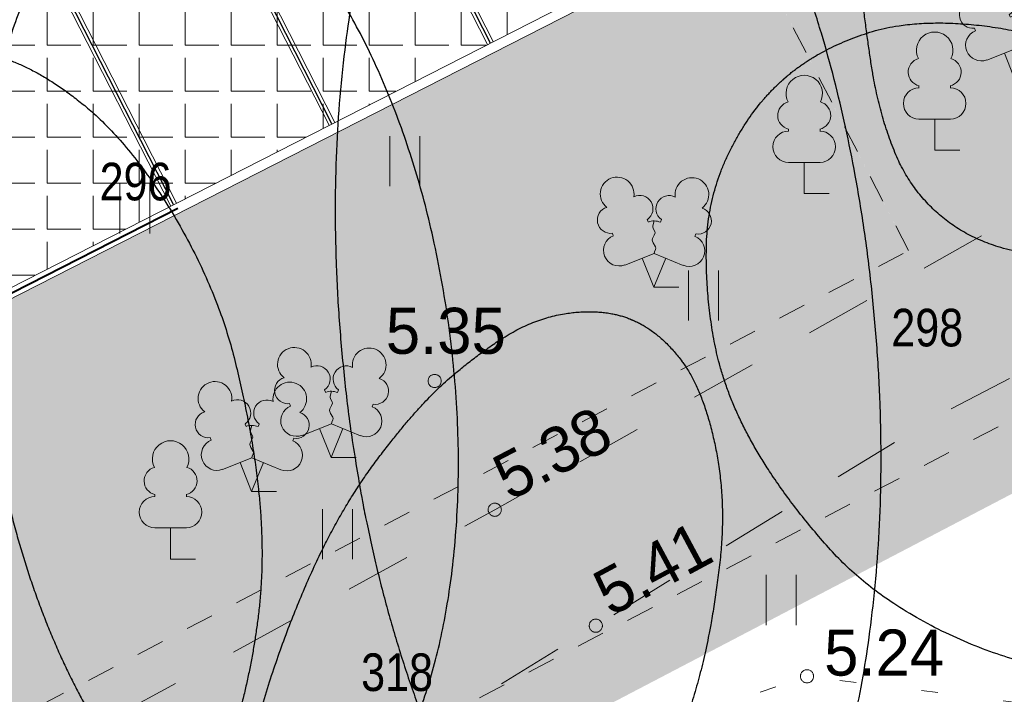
# Model space of a CAD drawing. Header units: metres. Extents: x 538891 to 1080079, y 6588829 to 13178720.
# Tile 428 of 656: x 539992 to 540007, y 6589154 to 6589164. Entities that reach past the tile are written whole.
import ezdxf

# ---------------------------------------------------------------- set-up
doc = ezdxf.new("R2010")
doc.units = ezdxf.units.M
doc.header["$LTSCALE"] = 0.4
for name, pattern in [('DASHED', [52.916667, 26.458333, -26.458333]), ('KOLVIK', [3.125, 0.625, -2.5]), ('KRUUSKILL', [5, 2.5, -2.5]), ('VW-01 Short Dashed', [2.116125, 1.058062, -1.058062]), ('VW-02 Medium Dashed', [4, 2, -2])]:
    doc.linetypes.add(name, pattern=pattern)
for name, color, linetype in [('DENDRO', 7, 'Continuous'), ('GEO', 7, 'Continuous'), ('KINO_ASENDIPLAAN', 7, 'Continuous'), ('KINO_GRID', 7, 'Continuous'), ('KINO_PINNAKATTED 2', 7, 'Continuous'), ('KINO_VÄIKEEHITISED', 7, 'Continuous'), ('TEED. LIIKLUS JA TEERAJATISED', 7, 'Continuous')]:
    doc.layers.add(name, color=color, linetype=linetype)
doc.styles.add('Arial Narrow', font='ARIALN.TTF')
doc.styles.add('HK Explorer Book', font='txt')

# ---------------------------------------------------------------- blocks, each defined once
blk = doc.blocks.new('Landscape Area-221')
at = {"linetype": 'Continuous', "lineweight": 0}
blk.add_hatch(color=254, dxfattribs=at).paths.add_polyline_path([(0, 0), (-0.273, 0.522), (-0.882, 0.668), (-131.852, -67.839), (-131.389, -68.725), (0, 0)])
blk = doc.blocks.new('Landscape Area-10')
at = {"linetype": 'Continuous', "lineweight": 0}
blk.add_hatch(color=254, dxfattribs=at).paths.add_polyline_path([(-0.111, -0.058), (-2.891, 5.388), (-1.012, 6.347), (44.283, 29.466), (46.832, 24.541), (-0.111, -0.058)])
blk = doc.blocks.new('LEHTP2')
at = {"color": 252, "linetype": 'Continuous', "lineweight": 9, "true_color": 0x888888}
for p, q in [((-0.17, 1.98), (-0.2, 2.05)), ((0.2, 1.97), (0.23, 2.05)), ((-1.23, 1.56), (-1.26, 1.64)), ((1.25, 1.54), (1.28, 1.62)), ((-0.88, 0.67), (0.01, 1.02)), ((0.01, 1.02), (0.89, 0.66)), ((0, 0), (-0.35, 0.88)), ((0, 0), (0.36, 0.88)), ((0.76, 0), (0, 0))]:
    blk.add_line(p, q, dxfattribs=at)
at = {"color": 252, "linetype": 'Continuous', "lineweight": 9, "true_color": 0x888888, "flags": 128}
blk.add_lwpolyline([(0.01, 2.01), (-0.03, 1.86), (-0.03, 1.82), (-0.01, 1.76), (0.03, 1.69), (0.04, 1.65), (0.01, 1.58), (-0.04, 1.48), (-0.05, 1.43), (-0.04, 1.4), (-0.02, 1.34), (0.05, 1.22), (0.06, 1.18), (0.05, 1.14), (0.02, 1.07), (0.01, 1.02)], dxfattribs=at)
at = {"color": 252, "linetype": 'Continuous', "lineweight": 9, "true_color": 0x888888}
for centre, radius, start, end in [((-1.114, 2.828), 0.512, 111.5027, 232.5173), ((-1.114, 2.828), 0.512, 350.4856, 111.5002), ((1.158, 2.811), 0.512, 67.6168, 188.6314), ((1.158, 2.811), 0.512, 306.5997, 67.6143), ((-0.429, 2.384), 0.403, 305.1345, 116.705), ((0.465, 2.377), 0.403, 62.412, 233.9825), ((-1.312, 2.036), 0.403, 106.2979, 277.8684), ((1.344, 2.015), 0.403, 261.2486, 72.8191), ((0.008, 1.535), 0.475, 66.7655, 111.5015), ((-1.053, 1.117), 0.475, 111.5014, 291.5004), ((1.07, 1.101), 0.475, 247.6166, 67.6155)]:
    blk.add_arc(centre, radius, start, end, dxfattribs=at)
blk = doc.blocks.new('LEHTP1')
at = {"color": 252, "linetype": 'Continuous', "lineweight": 9, "true_color": 0x888888}
for p, q in [((-0.48, 1.96), (-0.48, 1.9)), ((0.48, 1.96), (0.48, 1.9)), ((0.48, 0.95), (-0.48, 0.95)), ((0, 0), (0, 0.95)), ((0.76, 0), (0, 0))]:
    blk.add_line(p, q, dxfattribs=at)
for centre, radius, start, end in [((0, 3.04), 0.554, 332.5799, 207.4201), ((-0.38, 2.375), 0.425, 105.2441, 257.079), ((0.38, 2.375), 0.425, 282.921, 74.7559), ((-0.475, 1.425), 0.475, 90, 270), ((0.475, 1.425), 0.475, 270, 90)]:
    blk.add_arc(centre, radius, start, end, dxfattribs=at)
blk = doc.blocks.new('HEIN')
at = {"color": 7, "linetype": 'Continuous', "lineweight": 9}
for p, q in [((-0.455, 0.761), (-0.455, -0.761)), ((0.455, 0.761), (0.455, -0.761))]:
    blk.add_line(p, q, dxfattribs=at)

msp = doc.modelspace()

# ---------------------------------------------------------------- hatches: boundary and pattern name
at = {"layer": 'KINO_PINNAKATTED 2', "linetype": 'Continuous', "lineweight": 0, "true_color": 0xdbccc4}
h = msp.add_hatch(color=254, dxfattribs=at)
h.paths.add_polyline_path([(539967.0537, 6589211.4088), (539962.2785, 6589208.9716), (539960.1138, 6589213.2128), (539960.1574, 6589213.3473), (539960.4697, 6589214.5825), (539957.6024, 6589213.1153), (539951.9214, 6589190.9537), (539951.9214, 6589190.9537), (539948.0999, 6589176.047), (539935.7422, 6589169.7397), (539935.7422, 6589169.7397), (539931.3068, 6589167.532), (539932.6288, 6589165.0519), (539947.1922, 6589172.4705), (539943.3726, 6589157.5796), (539932.7799, 6589152.1729), (539934.035, 6589149.7139), (539942.3482, 6589153.957), (539934.5152, 6589123.4149), (539912.8264, 6589112.0702), (539902.6168, 6589132.0734), (539901.5693, 6589131.5387), (539911.7845, 6589111.5252), (539898.8503, 6589104.7597), (539879.4769, 6589142.717), (539891.922, 6589149.0906), (539891.1946, 6589148.7193), (539890.5899, 6589149.9039), (539891.7748, 6589150.5087), (539892.3792, 6589149.3247), (539892.4679, 6589149.3701), (539900.9646, 6589132.7233), (539902.0122, 6589133.258), (539902.3164, 6589132.662), (539901.9667, 6589133.3471), (539932.6722, 6589149.0192), (539928.1215, 6589157.9349), (539933.2164, 6589160.5354), (539929.3159, 6589168.1774), (539930.6785, 6589168.8729), (539933.7737, 6589170.4527), (539926.6682, 6589184.3741), (539923.5728, 6589182.7942), (539928.7283, 6589172.6939), (539930.0284, 6589170.1466), (539925.2524, 6589167.7089), (539925.2978, 6589167.6198), (539920.4324, 6589165.1365), (539920.4324, 6589165.1365), (539917.2482, 6589163.5113), (539916.6628, 6589164.6579), (539910.3833, 6589161.4528), (539910.9686, 6589160.3061), (539904.5105, 6589157.0099), (539903.9258, 6589158.1569), (539894.1454, 6589153.165), (539890.8302, 6589159.6604), (539887.9627, 6589158.1968), (539891.8632, 6589150.5547), (539878.8635, 6589143.9188), (539875.59, 6589150.3324), (539874.692, 6589149.874), (539858.3249, 6589181.7138), (539870.9536, 6589188.1594), (539870.3464, 6589189.3428), (539856.8347, 6589182.4464), (539846.4252, 6589202.8212), (539859.9462, 6589209.7224), (539859.2512, 6589211.084), (539845.7366, 6589204.1706), (539823.2475, 6589248.2518), (539838.1247, 6589255.8451), (539859.9649, 6589213.0517), (539861.0759, 6589213.6249), (539839.2375, 6589256.4112), (539853.9616, 6589263.9128), (539860.1934, 6589251.703), (539861.4209, 6589252.3295), (539855.9412, 6589263.0656), (539918.3983, 6589294.9445), (539917.4891, 6589296.7252), (539909.8614, 6589292.8329), (539911.2717, 6589298.5181), (539909.7981, 6589298.5207), (539908.1735, 6589291.9714), (539857.1265, 6589265.917), (539856.3685, 6589267.4022), (539809.1504, 6589243.3021), (539810.0597, 6589241.5207), (539814.0524, 6589243.5586), (539825.8172, 6589238.7979), (539856.3911, 6589178.8962), (539857.2889, 6589179.3545), (539874.2092, 6589146.4386), (539875.0979, 6589146.8972), (539897.078, 6589103.8327), (539883.238, 6589096.5935), (539884.6809, 6589093.9634), (539900.4644, 6589102.1187), (540015.6515, 6589162.4696), (540002.6107, 6589165.5585), (540005.2683, 6589160.4235), (539958.3253, 6589135.8241), (539947.6806, 6589156.6795), (539959.0325, 6589162.4735), (539960.5288, 6589163.2373), (539960.5288, 6589163.2373), (539971.4851, 6589168.8293), (539973.2657, 6589169.7382), (539973.2657, 6589169.7382), (539984.2214, 6589175.33), (539986.0026, 6589176.2391), (539986.0026, 6589176.2391), (539994.7645, 6589180.7112), (539993.5098, 6589183.1695), (539975.9966, 6589174.2307), (539970.7504, 6589184.5092), (539988.2636, 6589193.448), (539987.659, 6589194.6326), (539971.4642, 6589186.3667), (539965.6133, 6589197.83), (539964.3841, 6589197.2024), (539970.2348, 6589185.7393), (539951.0404, 6589175.9424), (539950.7342, 6589176.5425), (539954.7971, 6589192.1738), (539954.8709, 6589192.4591), (539981.7628, 6589206.1848), (539981.1581, 6589207.3694), (539974.7897, 6589204.1189), (539972.1882, 6589209.213), (539970.5972, 6589208.401), (539969.297, 6589210.9484), (539967.7049, 6589210.1357)])
h.paths.add_polyline_path([(539908.4323, 6589141.4636), (539909.778, 6589138.8272), (539914.6437, 6589141.3106), (539913.2977, 6589143.9469)])
h.paths.add_polyline_path([(539968.1067, 6589205.6366), (539966.1583, 6589209.455), (539962.8831, 6589207.787), (539963.5332, 6589206.5133), (539960.349, 6589204.8881), (539963.6449, 6589198.4306), (539966.9182, 6589200.1013), (539973.2866, 6589203.3517), (539971.2909, 6589207.2619)])
h.paths.add_polyline_path([(539924.9602, 6589164.3488), (539921.6869, 6589162.6781), (539923.0325, 6589160.0417), (539926.3058, 6589161.7123)])
h.paths.add_polyline_path([(539901.8161, 6589134.7634), (539906.6828, 6589137.2474), (539904.037, 6589142.4312), (539899.1702, 6589139.9472)])
h.paths.add_polyline_path([(539974.8125, 6589173.6264), (539969.5659, 6589183.9046), (539951.6451, 6589174.7578), (539956.8912, 6589164.4793)])
h.paths.add_polyline_path([(539946.7091, 6589161.0569), (539946.6885, 6589160.8773), (539947.3386, 6589159.6036), (539955.3882, 6589163.7122), (539950.7933, 6589172.7176), (539949.6034, 6589172.1103), (539949.5452, 6589171.9683)])
h.paths.add_polyline_path([(539917.2687, 6589155.6066), (539918.6143, 6589152.9702), (539925.0718, 6589156.2661), (539923.7262, 6589158.9025)])
h.paths.add_polyline_path([(539905.1819, 6589147.832), (539906.5275, 6589145.1955), (539912.985, 6589148.4915), (539911.6394, 6589151.1279)])
h.paths.add_polyline_path([(539910.2956, 6589153.5407), (539913.5689, 6589155.2114), (539912.2233, 6589157.8478), (539908.95, 6589156.1771)])
h.paths.add_polyline_path([(539815.7403, 6589244.4201), (539824.8186, 6589240.7544), (539821.4581, 6589247.3385)])
h.paths.add_polyline_path([(539953.3771, 6589140.0196), (539945.4996, 6589155.4534), (539945.3405, 6589155.3728), (539937.5517, 6589125.0032), (539956.0917, 6589134.7009)])
h.paths.add_polyline_path([(539899.4864, 6589151.3469), (539896.2131, 6589149.6762), (539897.5587, 6589147.0398), (539900.832, 6589148.7105)])
h.paths.add_polyline_path([(539920.5185, 6589149.2378), (539921.8648, 6589146.6018), (539921.8648, 6589146.6018), (539922.5149, 6589145.3281), (539928.9724, 6589148.624), (539928.2768, 6589149.9868), (539926.6843, 6589149.1739), (539926.0339, 6589150.4475), (539924.4425, 6589149.6352), (539923.1423, 6589152.1826), (539919.869, 6589150.5119), (539920.5191, 6589149.2382)])
at = {"layer": 'TEED. LIIKLUS JA TEERAJATISED', "linetype": 'Continuous', "lineweight": 5, "true_color": 0x00cc33}
h = msp.add_hatch(dxfattribs=at)
h.set_pattern_fill('ANGLE', color=102, style=0, pattern_type=2)
h.set_pattern_definition([(0, (0, 0), (4e-17, 0.6985), [0.508, -0.1905]), (90, (0, 0), (-0.6985, 9e-17), [0.508, -0.1905])])
h.paths.add_polyline_path([(539987.0254, 6589163.12), (539999.0497, 6589169.2573), (540001.323, 6589164.8039), (539989.2987, 6589158.6667)])

# ---------------------------------------------------------------- linework, layer by layer
at = {"layer": 'DENDRO', "color": 30, "linetype": 'Continuous', "lineweight": 25, "true_color": 0xff7f00}
msp.add_open_spline([(540010.279, 6589170.1993), (540010.2927, 6589170.5308), (540010.3405, 6589171.5212), (540010.5576, 6589172.8348), (540010.7967, 6589174.1148), (540010.7338, 6589175.3163), (540010.1155, 6589176.3858), (540009.1211, 6589177.1574), (540007.972, 6589177.4489), (540006.8649, 6589177.1174), (540005.8572, 6589176.3098), (540004.9973, 6589175.1918), (540004.3345, 6589173.9246), (540003.8192, 6589172.3648), (540003.6716, 6589170.2813), (540004.0139, 6589167.8853), (540004.4222, 6589165.6358), (540004.6034, 6589163.8749), (540004.8199, 6589162.5066), (540005.2923, 6589161.3443), (540006.227, 6589160.5542), (540007.6275, 6589160.2531), (540009.0398, 6589160.4427), (540010.0191, 6589161.1377), (540010.2231, 6589162.3161), (540010.1122, 6589163.6823), (540010.0874, 6589164.9913), (540010.1181, 6589166.2726), (540010.1893, 6589167.8763), (540010.2517, 6589169.5361), (540010.279, 6589170.1993)], degree=2, dxfattribs=at)
at = {"layer": 'DENDRO', "color": 82, "linetype": 'Continuous', "lineweight": 25, "true_color": 0x33cc00}
for points in [[(539997.6864, 6589153.8948), (539996.9266, 6589156.1272), (539996.4199, 6589161.4026), (539997.0616, 6589166.075), (539998.6799, 6589168.8925), (540000.8411, 6589169.1001), (540002.9662, 6589166.6422), (540004.4857, 6589162.1774), (540004.9924, 6589156.902), (540004.3507, 6589152.2296), (540002.7324, 6589149.4121), (540000.5712, 6589149.2045), (539998.4461, 6589151.6624), (539997.6864, 6589153.8948)], [(539992.2458, 6589154.6025), (539991.5522, 6589156.2737), (539991.0342, 6589160.2733), (539991.5244, 6589163.8587), (539992.8914, 6589166.0691), (539994.769, 6589166.3122), (539996.654, 6589164.523), (539998.0414, 6589161.1808), (539998.5593, 6589157.1811), (539998.0691, 6589153.5958), (539996.7021, 6589151.3854), (539994.8245, 6589151.1422), (539992.9395, 6589152.9314), (539992.2458, 6589154.6025)]]:
    msp.add_open_spline(points, degree=2, dxfattribs=at)
for points, knots in [([(540003.399, 6589163.0522), (540003.3734, 6589163.03), (540003.3479, 6589163.0079), (540002.8756, 6589162.5868), (540002.2114, 6589161.2395), (540002.1849, 6589159.7005), (540002.4812, 6589158.2406), (540003.319, 6589156.7475), (540004.7402, 6589155.1291), (540007.047, 6589154.0493), (540008.9511, 6589154.0381), (540010.0635, 6589154.5236), (540010.8145, 6589155.1078), (540011.5514, 6589156.2827), (540011.7297, 6589157.6935), (540011.6237, 6589158.7929), (540011.1467, 6589160.3016), (540010.1391, 6589161.7345), (540009.1213, 6589162.6924), (540007.4081, 6589163.7228), (540005.3568, 6589163.9596), (540003.9364, 6589163.4988), (540003.45, 6589163.0965), (540003.4245, 6589163.0743), (540003.399, 6589163.0522)], [0, 0, 0, 0.0027966, 0.0027966, 0.0551335, 0.1074703, 0.1598071, 0.212144, 0.2644808, 0.3168176, 0.3691545, 0.4214913, 0.4738282, 0.526165, 0.5785018, 0.6308387, 0.6831755, 0.7355123, 0.7878492, 0.840186, 0.8925229, 0.9448597, 0.9971965, 0.9971965, 1, 1, 1]), ([(539990.2847, 6589163.4506), (539990.2569, 6589163.4459), (539990.2291, 6589163.4411), (539989.7135, 6589163.3424), (539988.6911, 6589162.6285), (539987.7488, 6589161.0762), (539987.3185, 6589158.8914), (539987.3729, 6589157.0567), (539987.6281, 6589155.568), (539988.3151, 6589153.4522), (539989.6869, 6589151.5244), (539991.0536, 6589150.6165), (539992.0433, 6589150.447), (539992.8338, 6589150.5333), (539993.8359, 6589151.0848), (539994.8268, 6589152.4047), (539995.3042, 6589154.1027), (539995.4983, 6589155.7832), (539995.3112, 6589157.6515), (539994.7627, 6589159.864), (539993.4567, 6589162.0547), (539992.056, 6589163.1981), (539990.8593, 6589163.5333), (539990.3403, 6589163.4602), (539990.3125, 6589163.4554), (539990.2847, 6589163.4506)], [0, 0, 0, 0.0026729, 0.0026729, 0.0524054, 0.1021379, 0.1518704, 0.201603, 0.2513355, 0.301068, 0.3508005, 0.400533, 0.4502655, 0.499998, 0.5497305, 0.599463, 0.6491955, 0.698928, 0.7486605, 0.798393, 0.8481255, 0.897858, 0.9475905, 0.997323, 0.997323, 1, 1, 1])]:
    msp.add_open_spline(points, degree=2, knots=knots, dxfattribs=at)
at = {"layer": 'DENDRO', "color": 25, "linetype": 'Continuous', "lineweight": 25, "true_color": 0x995f4c}
msp.add_open_spline([(540001.0539, 6589159.3788), (540001.0323, 6589159.3876), (540001.0107, 6589159.3963), (540000.6039, 6589159.5504), (539999.5197, 6589159.3845), (539998.441, 6589158.6408), (539997.6726, 6589157.8806), (539996.7076, 6589156.5935), (539995.9163, 6589154.9436), (539995.2215, 6589152.831), (539995.1116, 6589150.447), (539995.5777, 6589148.9657), (539996.1819, 6589148.3442), (539996.7687, 6589148.0511), (539997.7498, 6589148.0778), (539999.1249, 6589148.8243), (540000.4977, 6589150.3932), (540001.3674, 6589151.9458), (540001.9199, 6589153.3126), (540002.2831, 6589154.6862), (540002.5114, 6589156.6004), (540002.1524, 6589158.3125), (540001.4937, 6589159.1844), (540001.0971, 6589159.3613), (540001.0755, 6589159.3701), (540001.0539, 6589159.3788)], degree=2, knots=[0, 0, 0, 0.0026656, 0.0026656, 0.0523988, 0.102132, 0.1518653, 0.2015985, 0.2513317, 0.3010649, 0.3507981, 0.4005313, 0.4502645, 0.4999977, 0.5497309, 0.5994641, 0.6491973, 0.6989305, 0.7486637, 0.7983969, 0.8481301, 0.8978633, 0.9475965, 0.9973297, 0.9973297, 1, 1, 1], dxfattribs=at)
at = {"layer": 'GEO', "color": 8, "linetype": 'KRUUSKILL', "lineweight": 9, "true_color": 0x7d7d7d, "flags": 128}
for points in [[(539879.496, 6589139.961), (539882.928, 6589133.693), (539888.231, 6589125.35), (539889.595, 6589123.389), (539894.338, 6589114.456), (539895.836, 6589111.873), (539897.585, 6589108.775), (539898.2564, 6589107.9033), (539899.272, 6589106.872), (539901.1043, 6589106.6579), (539902.769, 6589106.81), (539912.02, 6589111.182), (539920.89, 6589115.993), (539927.284, 6589118.318), (539936.21, 6589122.773), (539944.122, 6589126.88), (539953.471, 6589132.444), (539962.555, 6589137.106), (539974.924, 6589143.387), (539998.985, 6589156.488), (540006.319, 6589160.617), (540010.735, 6589163.161), (540012.7589, 6589164.6167), (540013.675, 6589166.574), (540013.194, 6589171.028), (540010.648, 6589182.83), (540007.02, 6589194.009), (540002.961, 6589204.027), (540001.866, 6589206.551), (539997.37, 6589216.086), (539992.749, 6589225.153), (539988.337, 6589234.008), (539983.312, 6589245.825), (539978.869, 6589255.495), (539974.154, 6589265.28)], [(540011.3613, 6589041.2888), (539999.483, 6589044.037), (539990.951, 6589046.294), (539987.7943, 6589047.9069), (539986.231, 6589049.936), (539984.1061, 6589052.6793), (539981.225, 6589055.25), (539977.2641, 6589058.022), (539974.211, 6589059.138), (539971.788, 6589059.12), (539966.203, 6589057.671), (539961.8283, 6589055.5089), (539959.112, 6589053.188), (539955.9635, 6589050.8433), (539953.982, 6589048.674), (539950.608, 6589044.52), (539948.3182, 6589041.5698), (539946.862, 6589038.507), (539945.0154, 6589034.422), (539944.316, 6589029.874), (539944.073, 6589029.1858), (539943.744, 6589028.809), (539940.711, 6589030.749), (539937.954, 6589032.915), (539936.298, 6589034.783), (539933.6106, 6589038.5593), (539931.528, 6589042.727), (539930.229, 6589044.808), (539927.706, 6589048.698), (539926.029, 6589051.324), (539921.171, 6589059.547), (539916.928, 6589068.562), (539912.006, 6589078.713), (539910.547, 6589081.751), (539907.786, 6589087.655), (539906.536, 6589090.686), (539903.496, 6589097.44), (539902.5, 6589099.896), (539902.2698, 6589101.4471), (539902.613, 6589102.535), (539904.397, 6589103.623), (539913.397, 6589109.076), (539921.385, 6589113.409), (539927.653, 6589116.602), (539936.873, 6589121.343), (539945.3, 6589125.43), (539954.952, 6589130.091), (539964.519, 6589135.032), (539971.392, 6589138.321), (539984.191, 6589145.409), (539995.965, 6589151.917), (540000.519, 6589154.727), (540005.726, 6589157.923), (540013.561, 6589161.983), (540015.7022, 6589162.6155), (540018.399, 6589162.651), (540019.6998, 6589162.2786), (540020.831, 6589161.601), (540022.5567, 6589160.4756), (540023.816, 6589158.665), (540029.352, 6589149.619), (540035.451, 6589138.052), (540041.461, 6589127.083), (540046.1, 6589117.906), (540051.276, 6589107.053), (540054.675, 6589098.684), (540060.3216, 6589088.8694)]]:
    msp.add_lwpolyline(points, dxfattribs=at)
at = {"layer": 'GEO', "color": 8, "linetype": 'Continuous', "lineweight": 9, "true_color": 0x7d7d7d, "flags": 128}
for points in [[(539998.172, 6589158.444), (539998.1715, 6589158.4342), (539998.1701, 6589158.4245), (539998.1677, 6589158.415), (539998.1644, 6589158.4057), (539998.1602, 6589158.3969), (539998.1551, 6589158.3884), (539998.1493, 6589158.3806), (539998.1427, 6589158.3733), (539998.1354, 6589158.3667), (539998.1276, 6589158.3609), (539998.1191, 6589158.3558), (539998.1103, 6589158.3516), (539998.101, 6589158.3483), (539998.0915, 6589158.3459), (539998.0818, 6589158.3445), (539998.072, 6589158.344), (539998.0622, 6589158.3445), (539998.0525, 6589158.3459), (539998.043, 6589158.3483), (539998.0337, 6589158.3516), (539998.0249, 6589158.3558), (539998.0164, 6589158.3609), (539998.0086, 6589158.3667), (539998.0013, 6589158.3733), (539997.9947, 6589158.3806), (539997.9889, 6589158.3884), (539997.9838, 6589158.3969), (539997.9796, 6589158.4057), (539997.9763, 6589158.415), (539997.9739, 6589158.4245), (539997.9725, 6589158.4342), (539997.972, 6589158.444), (539997.9725, 6589158.4538), (539997.9739, 6589158.4635), (539997.9763, 6589158.473), (539997.9796, 6589158.4823), (539997.9838, 6589158.4911), (539997.9889, 6589158.4996), (539997.9947, 6589158.5074), (539998.0013, 6589158.5147), (539998.0086, 6589158.5213), (539998.0164, 6589158.5271), (539998.0249, 6589158.5322), (539998.0337, 6589158.5364), (539998.043, 6589158.5397), (539998.0525, 6589158.5421), (539998.0622, 6589158.5435), (539998.072, 6589158.544), (539998.0818, 6589158.5435), (539998.0915, 6589158.5421), (539998.101, 6589158.5397), (539998.1103, 6589158.5364), (539998.1191, 6589158.5322), (539998.1276, 6589158.5271), (539998.1354, 6589158.5213), (539998.1427, 6589158.5147), (539998.1493, 6589158.5074), (539998.1551, 6589158.4996), (539998.1602, 6589158.4911), (539998.1644, 6589158.4823), (539998.1677, 6589158.473), (539998.1701, 6589158.4635), (539998.1715, 6589158.4538)], [(539999.085, 6589156.488), (539999.0845, 6589156.4782), (539999.0831, 6589156.4685), (539999.0807, 6589156.459), (539999.0774, 6589156.4497), (539999.0732, 6589156.4409), (539999.0681, 6589156.4324), (539999.0623, 6589156.4246), (539999.0557, 6589156.4173), (539999.0484, 6589156.4107), (539999.0406, 6589156.4049), (539999.0321, 6589156.3998), (539999.0233, 6589156.3956), (539999.014, 6589156.3923), (539999.0045, 6589156.3899), (539998.9948, 6589156.3885), (539998.985, 6589156.388), (539998.9752, 6589156.3885), (539998.9655, 6589156.3899), (539998.956, 6589156.3923), (539998.9467, 6589156.3956), (539998.9379, 6589156.3998), (539998.9294, 6589156.4049), (539998.9216, 6589156.4107), (539998.9143, 6589156.4173), (539998.9077, 6589156.4246), (539998.9019, 6589156.4324), (539998.8968, 6589156.4409), (539998.8926, 6589156.4497), (539998.8893, 6589156.459), (539998.8869, 6589156.4685), (539998.8855, 6589156.4782), (539998.885, 6589156.488), (539998.8855, 6589156.4978), (539998.8869, 6589156.5075), (539998.8893, 6589156.517), (539998.8926, 6589156.5263), (539998.8968, 6589156.5351), (539998.9019, 6589156.5436), (539998.9077, 6589156.5514), (539998.9143, 6589156.5587), (539998.9216, 6589156.5653), (539998.9294, 6589156.5711), (539998.9379, 6589156.5762), (539998.9467, 6589156.5804), (539998.956, 6589156.5837), (539998.9655, 6589156.5861), (539998.9752, 6589156.5875), (539998.985, 6589156.588), (539998.9948, 6589156.5875), (539999.0045, 6589156.5861), (539999.014, 6589156.5837), (539999.0233, 6589156.5804), (539999.0321, 6589156.5762), (539999.0406, 6589156.5711), (539999.0484, 6589156.5653), (539999.0557, 6589156.5587), (539999.0623, 6589156.5514), (539999.0681, 6589156.5436), (539999.0732, 6589156.5351), (539999.0774, 6589156.5263), (539999.0807, 6589156.517), (539999.0831, 6589156.5075), (539999.0845, 6589156.4978)], [(540000.619, 6589154.727), (540000.6185, 6589154.7172), (540000.6171, 6589154.7075), (540000.6147, 6589154.698), (540000.6114, 6589154.6887), (540000.6072, 6589154.6799), (540000.6021, 6589154.6714), (540000.5963, 6589154.6636), (540000.5897, 6589154.6563), (540000.5824, 6589154.6497), (540000.5746, 6589154.6439), (540000.5661, 6589154.6388), (540000.5573, 6589154.6346), (540000.548, 6589154.6313), (540000.5385, 6589154.6289), (540000.5288, 6589154.6275), (540000.519, 6589154.627), (540000.5092, 6589154.6275), (540000.4995, 6589154.6289), (540000.49, 6589154.6313), (540000.4807, 6589154.6346), (540000.4719, 6589154.6388), (540000.4634, 6589154.6439), (540000.4556, 6589154.6497), (540000.4483, 6589154.6563), (540000.4417, 6589154.6636), (540000.4359, 6589154.6714), (540000.4308, 6589154.6799), (540000.4266, 6589154.6887), (540000.4233, 6589154.698), (540000.4209, 6589154.7075), (540000.4195, 6589154.7172), (540000.419, 6589154.727), (540000.4195, 6589154.7368), (540000.4209, 6589154.7465), (540000.4233, 6589154.756), (540000.4266, 6589154.7653), (540000.4308, 6589154.7741), (540000.4359, 6589154.7826), (540000.4417, 6589154.7904), (540000.4483, 6589154.7977), (540000.4556, 6589154.8043), (540000.4634, 6589154.8101), (540000.4719, 6589154.8152), (540000.4807, 6589154.8194), (540000.49, 6589154.8227), (540000.4995, 6589154.8251), (540000.5092, 6589154.8265), (540000.519, 6589154.827), (540000.5288, 6589154.8265), (540000.5385, 6589154.8251), (540000.548, 6589154.8227), (540000.5573, 6589154.8194), (540000.5661, 6589154.8152), (540000.5746, 6589154.8101), (540000.5824, 6589154.8043), (540000.5897, 6589154.7977), (540000.5963, 6589154.7904), (540000.6021, 6589154.7826), (540000.6072, 6589154.7741), (540000.6114, 6589154.7653), (540000.6147, 6589154.756), (540000.6171, 6589154.7465), (540000.6185, 6589154.7368)], [(540003.826, 6589153.959), (540003.8255, 6589153.9492), (540003.8241, 6589153.9395), (540003.8217, 6589153.93), (540003.8184, 6589153.9207), (540003.8142, 6589153.9119), (540003.8091, 6589153.9034), (540003.8033, 6589153.8956), (540003.7967, 6589153.8883), (540003.7894, 6589153.8817), (540003.7816, 6589153.8759), (540003.7731, 6589153.8708), (540003.7643, 6589153.8666), (540003.755, 6589153.8633), (540003.7455, 6589153.8609), (540003.7358, 6589153.8595), (540003.726, 6589153.859), (540003.7162, 6589153.8595), (540003.7065, 6589153.8609), (540003.697, 6589153.8633), (540003.6877, 6589153.8666), (540003.6789, 6589153.8708), (540003.6704, 6589153.8759), (540003.6626, 6589153.8817), (540003.6553, 6589153.8883), (540003.6487, 6589153.8956), (540003.6429, 6589153.9034), (540003.6378, 6589153.9119), (540003.6336, 6589153.9207), (540003.6303, 6589153.93), (540003.6279, 6589153.9395), (540003.6265, 6589153.9492), (540003.626, 6589153.959), (540003.6265, 6589153.9688), (540003.6279, 6589153.9785), (540003.6303, 6589153.988), (540003.6336, 6589153.9973), (540003.6378, 6589154.0061), (540003.6429, 6589154.0146), (540003.6487, 6589154.0224), (540003.6553, 6589154.0297), (540003.6626, 6589154.0363), (540003.6704, 6589154.0421), (540003.6789, 6589154.0472), (540003.6877, 6589154.0514), (540003.697, 6589154.0547), (540003.7065, 6589154.0571), (540003.7162, 6589154.0585), (540003.726, 6589154.059), (540003.7358, 6589154.0585), (540003.7455, 6589154.0571), (540003.755, 6589154.0547), (540003.7643, 6589154.0514), (540003.7731, 6589154.0472), (540003.7816, 6589154.0421), (540003.7894, 6589154.0363), (540003.7967, 6589154.0297), (540003.8033, 6589154.0224), (540003.8091, 6589154.0146), (540003.8142, 6589154.0061), (540003.8184, 6589153.9973), (540003.8217, 6589153.988), (540003.8241, 6589153.9785), (540003.8255, 6589153.9688)]]:
    msp.add_lwpolyline(points, close=True, dxfattribs=at)
at = {"layer": 'GEO', "color": 252, "linetype": 'KOLVIK', "lineweight": 9, "true_color": 0x888888, "flags": 128}
msp.add_lwpolyline([(539984.522, 6589098.694), (539984.522, 6589098.694), (539974.019, 6589095.662), (539965.5961, 6589090.666), (539959.519, 6589090.074), (539955.696, 6589087.9885), (539953.2771, 6589084.6403), (539951, 6589079.322), (539950.548, 6589074.951), (539949.935, 6589072.291), (539946.251, 6589064.829), (539952.921, 6589063.209), (539953.483, 6589060.726), (539958.74, 6589061.697), (539964.462, 6589059.766), (539967.095, 6589063.496), (539972.225, 6589062.963), (539974.542, 6589067.132), (539976.989, 6589067.171), (539979.337, 6589064.15), (539982.325, 6589061.479), (539985.496, 6589063.603), (539989.064, 6589061.941), (539994.114, 6589061.742), (539998.8914, 6589062.921), (539996.9688, 6589064.6602), (539994.9774, 6589066.7981), (539995.9095, 6589068.809), (539998.1976, 6589068.7878), (540000.1466, 6589067.3273), (540001.0955, 6589065.5992), (540001.3204, 6589065.9502), (540003.042, 6589067.4517), (540006.1286, 6589068.259), (540008.1311, 6589070.9266), (540009.0658, 6589076.2689), (540008.7516, 6589080.1858), (540010.6546, 6589081.1365), (540014.8016, 6589080.6013), (540019.8862, 6589078.4625), (540021.0387, 6589076.4656), (540021.7834, 6589073.2001), (540023.7278, 6589069.2318), (540026.4996, 6589069.5625), (540027.9889, 6589072.1254), (540031.549, 6589073.924), (540035.3838, 6589073.5278), (540038.279, 6589076.164), (540037.7884, 6589081.1445), (540034.217, 6589083.919), (540030.958, 6589084.796), (540030.2224, 6589088.6472), (540027.6748, 6589093.2835), (540023.1897, 6589096.2129), (540017.6836, 6589096.9783), (540012.8567, 6589097.8552), (540007.079, 6589101.1435), (540004.5193, 6589105.9663), (540004.3231, 6589108.5059), (540005.5634, 6589112.9149), (540006.342, 6589114.5863), (540009.5145, 6589115.0761), (540012.1968, 6589114.8456), (540016.0615, 6589113.9523), (540022.1469, 6589110.7249), (540023.5024, 6589109.5722), (540026.9448, 6589108.1043), (540033.5494, 6589106.4329), (540035.9144, 6589106.0295), (540037.8467, 6589106.577), (540040.1689, 6589108.4702), (540041.545, 6589109.755), (540042.7, 6589113.946), (540044.1489, 6589116.6096), (540043.613, 6589118.267), (540041.105, 6589118.842), (540039.426, 6589123.077), (540034.705, 6589127.7), (540032.126, 6589127.1745), (540030.421, 6589124.696), (540025.961, 6589122.434), (540024.699, 6589120.731), (540024.712, 6589117.073), (540021.355, 6589116.474), (540019.893, 6589119.289), (540019.0711, 6589122.7333), (540016.1456, 6589125.2342), (540013.241, 6589124.804), (540015.386, 6589118.02), (540009.028, 6589116.127), (540008.111, 6589119.565), (540005.86, 6589121.732), (540007.9085, 6589124.5897), (540011.006, 6589125.976), (540012.231, 6589129.538), (540008.645, 6589130.842), (540008.584, 6589132.991), (540011.794, 6589134.431), (540010.649, 6589136.878), (540005.925, 6589136.641), (540003.432, 6589136.188), (540003.125, 6589138.021), (540010.477, 6589142.435), (540010.251, 6589147.979), (540009.136, 6589153.282), (540003.726, 6589153.959), (540000.5023, 6589152.8736), (539998.96, 6589149.876), (539995.335, 6589147.182), (539992.51, 6589144.958), (539991.652, 6589139.454), (539991.1181, 6589136.8511), (539989.8197, 6589135.0237), (539985.7047, 6589132.5568), (539982.307, 6589131.375), (539980.155, 6589127.92), (539983.143, 6589124.484), (539984.173, 6589119.859), (539986.619, 6589115.809), (539987.8582, 6589114.0962), (539988.05, 6589106.876), (539984.9363, 6589104.6475), (539984.705, 6589103.186), (539984.9795, 6589100.9925), (539984.522, 6589098.694)], close=True, dxfattribs=at)
at = {"layer": 'KINO_ASENDIPLAAN', "color": 1, "linetype": 'VW-02 Medium Dashed', "lineweight": 50, "true_color": 0xe90000}
msp.add_open_spline([(539974.8345, 6589284.5846), (539963.9689, 6589241.2671), (540002.6107, 6589165.5585), (540016.2602, 6589162.3241)], degree=1, knots=[0, 0, 0.3108114, 0.9023752, 1, 1], dxfattribs=at)
at = {"layer": 'KINO_GRID', "color": 254, "linetype": 'Continuous', "true_color": 0xe6e6e6}
msp.add_solid([(539948.0322, 6589158.4645), (539948.0777, 6589158.3754), (539994.2035, 6589182.0303), (539994.2489, 6589181.9413)], dxfattribs=at)
at = {"layer": 'KINO_VÄIKEEHITISED', "color": 7, "linetype": 'VW-01 Short Dashed', "lineweight": 18}
for p, q in [((540005.2683, 6589160.4235), (540002.6107, 6589165.5585)), ((540015.6283, 6589162.4578), (539884.6812, 6589093.9627)), ((539958.3253, 6589135.8241), (540005.2683, 6589160.4235))]:
    msp.add_line(p, q, dxfattribs=at)
at = {"layer": 'TEED. LIIKLUS JA TEERAJATISED', "color": 96, "linetype": 'Continuous', "lineweight": 5, "true_color": 0x007f00}
for p, q in [((539998.8733, 6589163.5542), (539996.6001, 6589168.0076)), ((539998.9624, 6589163.5997), (539996.6891, 6589168.0531)), ((539996.4685, 6589162.3267), (539994.1953, 6589166.78)), ((539996.5576, 6589162.3721), (539994.2843, 6589166.8255)), ((539994.1528, 6589161.1446), (539991.8795, 6589165.5979)), ((539994.0637, 6589161.0991), (539991.7905, 6589165.5524))]:
    msp.add_line(p, q, dxfattribs=at)
at = {"layer": 'TEED. LIIKLUS JA TEERAJATISED', "color": 96, "linetype": 'DASHED', "lineweight": 25, "true_color": 0x007f00}
for p, q in [((539998.9179, 6589163.577), (539996.6446, 6589168.0303)), ((539996.5131, 6589162.3494), (539994.2398, 6589166.8027)), ((539994.1083, 6589161.1218), (539991.835, 6589165.5752))]:
    msp.add_line(p, q, dxfattribs=at)
at = {"layer": 'TEED. LIIKLUS JA TEERAJATISED', "color": 1, "linetype": 'DASHED', "lineweight": 40, "true_color": 0xff0000, "flags": 128}
msp.add_lwpolyline([(539986.9586, 6589163.0859), (539989.266, 6589158.5658), (540001.4239, 6589164.7712), (539999.1506, 6589169.2246), (540000.3221, 6589169.8225)], dxfattribs=at)
at = {"layer": 'TEED. LIIKLUS JA TEERAJATISED', "color": 1, "linetype": 'Continuous', "lineweight": 5, "true_color": 0xff0000, "flags": 128}
for points in [[(539987.0254, 6589163.12), (539989.2987, 6589158.6667), (540001.323, 6589164.8039), (539999.0497, 6589169.2573), (540000.288, 6589169.8893)], [(539986.8918, 6589163.0518), (539989.2333, 6589158.4649), (540001.5248, 6589164.7385), (539999.2515, 6589169.1919), (540000.3562, 6589169.7557)]]:
    msp.add_lwpolyline(points, dxfattribs=at)
at = {"layer": 'TEED. LIIKLUS JA TEERAJATISED', "color": 7, "linetype": 'Continuous', "lineweight": 5, "flags": 128}
msp.add_lwpolyline([(539987.0254, 6589163.12), (539999.0497, 6589169.2573), (540001.323, 6589164.8039), (539989.2987, 6589158.6667)], close=True, dxfattribs=at)

# ---------------------------------------------------------------- block references
at = {"layer": 'GEO', "color": 8, "true_color": 0x7d7d7d, "xscale": 0.5, "yscale": 0.5, "zscale": 0.5}
for name, p in [('LEHTP2', (540006.898, 6589162.9833)), ('LEHTP1', (540005.6646, 6589161.947)), ('LEHTP1', (540003.684, 6589161.289)), ('HEIN', (539997.6187, 6589161.7832)), ('LEHTP2', (540001.4001, 6589159.8695)), ('HEIN', (539993.5215, 6589161.0626)), ('HEIN', (540002.1559, 6589159.7432)), ('LEHTP2', (539996.4991, 6589157.2824)), ('LEHTP2', (539995.293, 6589156.765)), ('LEHTP1', (539994.0627, 6589155.7394)), ('HEIN', (539996.5978, 6589156.1165)), ('HEIN', (540003.3334, 6589155.1169))]:
    msp.add_blockref(name, p, dxfattribs=at)
at = {"layer": 'KINO_PINNAKATTED 2', "color": 7}
for name, p in [('Landscape Area-10', (539958.436, 6589135.8821)), ('Landscape Area-221', (540016.5334, 6589161.8018))]:
    msp.add_blockref(name, p, dxfattribs=at)

# ---------------------------------------------------------------- texts
at = {"layer": 'DENDRO', "color": 250, "true_color": 0x333333, "char_height": 0.57083, "attachment_point": 1, "line_spacing_factor": 2.63829, "style": 'Arial Narrow'}
for s, insert in [('296', (539992.9848, 6589161.7581)), ('298', (540005.0064, 6589159.5401)), ('318', (539996.9558, 6589154.3064))]:
    msp.add_mtext(s, dxfattribs=dict(at, insert=insert))
at = {"layer": 'GEO', "color": 8, "true_color": 0x7d7d7d, "char_height": 0.7, "attachment_point": 7, "line_spacing_factor": 0.25, "style": 'HK Explorer Book'}
for s, insert in [(' 5.35', (539997.0708, 6589158.8462)), (' 5.24', (540003.726, 6589153.959))]:
    msp.add_mtext(s, dxfattribs=dict(at, insert=insert))
for s, insert, rotation in [(' 5.38', (539998.985, 6589156.488), 27.56863), (' 5.41', (540000.519, 6589154.727), 28.24024)]:
    msp.add_mtext(s, dxfattribs=dict(at, insert=insert, rotation=rotation))

doc.saveas('drawing.dxf')
